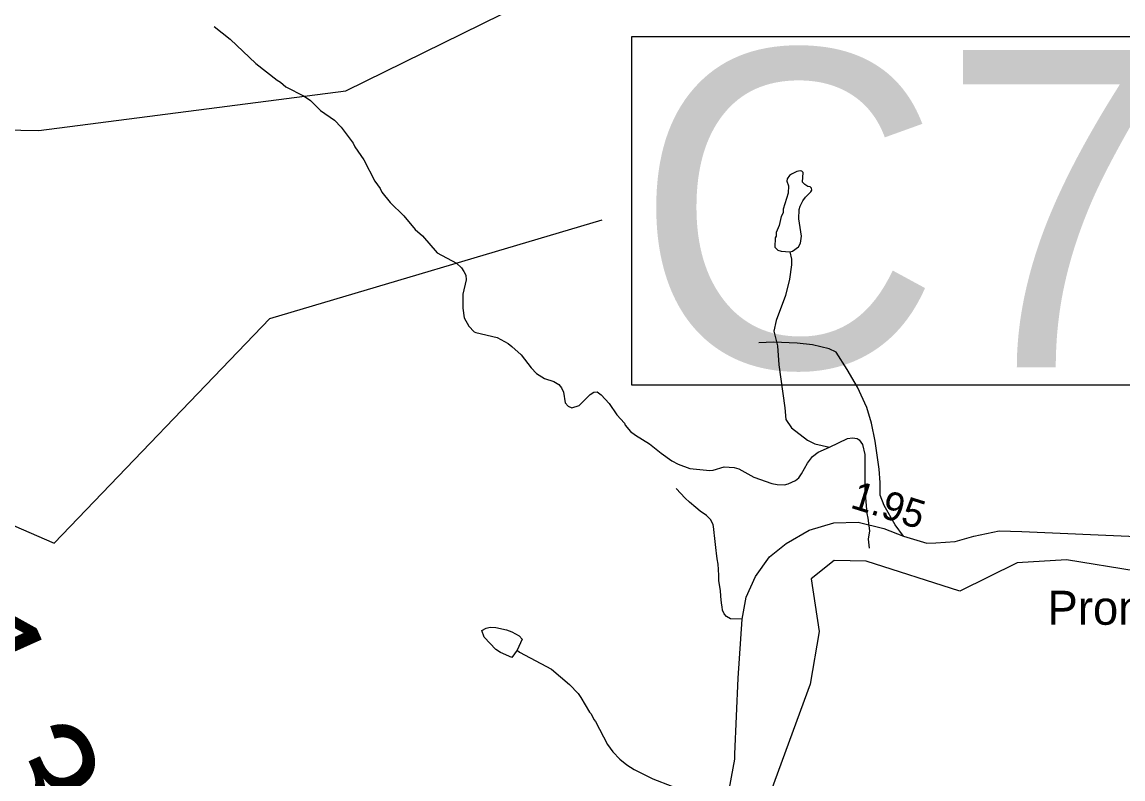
# Model space of a CAD drawing. Extents: x 1248224 to 1454986, y 825081 to 985870.
# Drawn here: x 1300002 to 1304859, y 888364 to 891703 of the extents above; entities that cross this region are included whole.
import ezdxf

# ---------------------------------------------------------------- set-up
doc = ezdxf.new("R2010")
doc.units = 0
for name, color, linetype in [('Exist Hydrographic Creek Single Shore', 7, 'Continuous'), ('Exist Hydrographic Misc Water Feature', 7, 'Continuous'), ('Exist Road Non-System Type 51', 7, 'Continuous'), ('Exist Road Primary US Mileage Hundredths English Label', 7, 'Continuous'), ('Exist Road Primary US Structure Culvert Number Label', 7, 'Continuous'), ('Exist Road Secondary Mileage Hundredths English Label', 7, 'Continuous'), ('Exist Road Secondary Structure Culvert Number Label', 7, 'Continuous'), ('Exist Road Secondary Type 51 Attributed', 7, 'Continuous')]:
    doc.layers.add(name, color=color, linetype=linetype)

msp = doc.modelspace()

# ---------------------------------------------------------------- linework, layer by layer
at = {"layer": 'Exist Hydrographic Creek Single Shore'}
msp.add_lwpolyline([(1304917.9, 889281.6), (1304609.9, 889330.4), (1304392.9, 889318.4), (1304139.9, 889192.1), (1303725.9, 889325.1), (1303584.9, 889328), (1303482.9, 889247.9), (1303518.9, 889014.2), (1303479.9, 888781.9), (1303290.5, 888269.9), (1303181.5, 888133.6), (1303108.9, 887906.3), (1302886.9, 886945.5), (1302865, 886378), (1302781.9, 886028.4), (1302786.9, 885880.7), (1302862.9, 885577.1), (1302927, 885451), (1302991.4, 885267.9), (1303000.2, 885117.6), (1303019.6, 885067.5)], dxfattribs=at)
at = {"layer": 'Exist Hydrographic Misc Water Feature'}
for points in [[(1300850, 891684.1), (1300920.5, 891628.1), (1301033.5, 891520.9), (1301127.5, 891446.3), (1301143.2, 891437.8), (1301166.6, 891417.1), (1301247.5, 891376.7), (1301275, 891358), (1301319.8, 891312.7), (1301380.6, 891270.9), (1301409.7, 891240.1), (1301463.8, 891168.6), (1301471.3, 891152.4), (1301509.7, 891095.3), (1301559.1, 891001.9), (1301582.2, 890969.2), (1301589.8, 890953), (1301626.6, 890908), (1301686.9, 890848.2), (1301737.2, 890788.8), (1301768.5, 890760), (1301834.4, 890686), (1301919.1, 890639.6), (1301940.5, 890619), (1301952.1, 890602.7), (1301959.6, 890586.5), (1301961.1, 890566.4), (1301947.3, 890502.8), (1301947.5, 890440.9), (1301952.3, 890398.8), (1301973.3, 890362.2), (1301996.7, 890337.4), (1302004.5, 890333.2), (1302098, 890312.5), (1302147.2, 890285.2), (1302162.9, 890272.6), (1302203.9, 890235.5), (1302248.3, 890178.2), (1302271.6, 890153.6), (1302306.9, 890130.5), (1302348.6, 890117.3), (1302370.3, 890104.7), (1302381.9, 890090.4), (1302391.3, 890070.2), (1302398, 890023.9), (1302411.6, 890009.6), (1302427.4, 890001.2), (1302459.7, 890012.1), (1302509.1, 890060.7), (1302525.3, 890070.3), (1302539.4, 890071.9), (1302557.1, 890059.4), (1302592, 890020.3), (1302626.6, 889971.3), (1302659.6, 889934.4), (1302663.3, 889924.4), (1302686.6, 889897.6), (1302708.1, 889881), (1302771.1, 889843.3), (1302821.9, 889801.7), (1302869, 889768.4), (1302896.7, 889753.7), (1302948.1, 889734.2), (1303035.9, 889725.6), (1303051.9, 889727.1), (1303100.4, 889741.8), (1303144.3, 889738.5), (1303164.1, 889731.9), (1303231.1, 889695.9), (1303310.4, 889667.7), (1303334.2, 889663), (1303366.2, 889662.1), (1303382.3, 889665.6), (1303414.8, 889680.7), (1303429.1, 889692.2), (1303441.6, 889709.9), (1303466.9, 889757.1), (1303489.8, 889786.5), (1303514.4, 889805.7), (1303563.9, 889828.5)], [(1303389.4, 890690.4), (1303401.2, 890692.7), (1303427.7, 890712), (1303436.3, 890727.8), (1303441.1, 890759.5), (1303429.3, 890835.9), (1303430.4, 890875.8), (1303434.8, 890891.7), (1303447.5, 890915.4), (1303458, 890931.1), (1303482.6, 890954.3), (1303486.8, 890962.2), (1303485.1, 890970.2), (1303479.2, 890976.4), (1303469.3, 890978.6), (1303455.5, 890987), (1303445.8, 890997.4), (1303449, 891039.2), (1303443.1, 891045.4), (1303435.2, 891047.6), (1303421.1, 891044.1), (1303396.8, 891032.8), (1303388.6, 891027), (1303378.1, 891011.3), (1303375.9, 891001.4), (1303383.4, 890981.2), (1303382.4, 890949.2), (1303360.4, 890877.9), (1303360, 890861.9), (1303351.5, 890846.2), (1303342.3, 890806.4), (1303329.5, 890774.8), (1303329, 890758.8), (1303324.8, 890750.9), (1303323.7, 890710.9), (1303337.3, 890696.6), (1303351.2, 890692.2), (1303389.4, 890690.4)], [(1303389.4, 890690.4), (1303396.2, 890656.9), (1303397.5, 890632.8), (1303387.8, 890569.2), (1303369.7, 890497.7), (1303328.6, 890387), (1303319.3, 890339.2), (1303335.5, 890274.8), (1303341.1, 890190.6), (1303367.8, 890002), (1303372.3, 889949.8), (1303397.3, 889913.1), (1303467.8, 889859.1), (1303499.3, 889842.1), (1303563.9, 889828.5)], [(1303563.9, 889828.5), (1303644.1, 889866), (1303666.2, 889869.3), (1303686.1, 889866.7), (1303696, 889860.5), (1303709.4, 889840.1), (1303720.1, 889795.8), (1303719.7, 889639.9), (1303728.9, 889535.7), (1303734.3, 889515.5), (1303740.7, 889459.3), (1303735.6, 889421.5), (1303738.8, 889383.2)], [(1302187.2, 888932.4), (1302162.8, 888900.1), (1302113, 888922.6), (1302093.3, 888935.1), (1302040.8, 888990.6), (1302031.5, 889018.9), (1302049.9, 889030.3), (1302068, 889033.8), (1302092, 889033.1), (1302139.7, 889021.7), (1302163.5, 889013), (1302195.1, 888996.2), (1302208.6, 888981.7), (1302187.2, 888932.4)], [(1302187.2, 888932.4), (1302197, 888924.1), (1302338.9, 888848), (1302417.1, 888781.8), (1302456, 888740.7), (1302467.5, 888724.4), (1302505.7, 888659.3), (1302513.4, 888651.1), (1302524.8, 888626.7), (1302532.6, 888618.5), (1302585.7, 888517), (1302608.8, 888484.4), (1302639.9, 888451.5), (1302671.2, 888426.6), (1302702.7, 888405.6), (1302785.5, 888365.3), (1302868.7, 888332.9), (1302882.6, 888330.5), (1303049, 888269.7), (1303124, 888231.6), (1303163.2, 888204.4), (1303192.3, 888173.6), (1303181.5, 888133.6)]]:
    msp.add_lwpolyline(points, dxfattribs=at)
at = {"layer": 'Exist Road Non-System Type 51'}
for points in [[(1303891.6, 889436), (1303853.5, 889485.8), (1303805, 889570.7), (1303788, 889616.8), (1303788, 889672.6), (1303783.2, 889730.8), (1303766.2, 889854.6), (1303749.2, 889934.6), (1303729.9, 890002.6), (1303688.6, 890092.3), (1303642.6, 890170), (1303594.1, 890247.6), (1303562.6, 890262.2), (1303489.8, 890279.2), (1303421.9, 890286.4), (1303317.7, 890291.3), (1303252.2, 890288.9)], [(1303178.7, 889069.3), (1303127.3, 889070.5), (1303109.5, 889080.8), (1303099.7, 889093), (1303092, 889109.2), (1303090.3, 889123.2), (1303088.8, 889139.3), (1303085.5, 889171.4), (1303084.2, 889195.4), (1303080.5, 889211.7), (1303077, 889239.8), (1303075.7, 889261.8), (1303074.2, 889287.9), (1303072.7, 889311.9), (1303069.4, 889336), (1303065.9, 889360.1), (1303064.1, 889372.1), (1303057.6, 889438.3), (1303056.1, 889450.3), (1303054.4, 889466.4), (1303050.8, 889486.5), (1303039.4, 889508.7), (1303021.8, 889527.3), (1302994.1, 889545.8), (1302974.4, 889562.2), (1302947.1, 889585), (1302927.4, 889603.4), (1302888.5, 889646.4)]]:
    msp.add_lwpolyline(points, dxfattribs=at)
at = {"layer": 'Exist Road Primary US Structure Culvert Number Label'}
msp.add_lwpolyline([(1298480.6, 891255), (1300076, 891224.4), (1301431, 891400), (1303062, 892203)], dxfattribs=at)
msp.add_lwpolyline([(1302692.1, 891640), (1307979.8, 891640), (1307979.8, 890101), (1302692.1, 890101)], close=True, dxfattribs=at)
at = {"layer": 'Exist Road Secondary Structure Culvert Number Label'}
msp.add_lwpolyline([(1299232.3, 889800.4), (1300143.9, 889404), (1301095.1, 890394.9), (1302561.6, 890830.8)], dxfattribs=at)
at = {"layer": 'Exist Road Secondary Type 51 Attributed'}
msp.add_lwpolyline([(1303115, 888276.1), (1303146.9, 888452.3), (1303147.2, 888474.1), (1303162, 888809.6), (1303178.7, 889069.3), (1303196.6, 889165.7), (1303237.6, 889256.8), (1303299.8, 889344.9), (1303372.7, 889402.6), (1303474.3, 889461.8), (1303583.6, 889493.7), (1303691.3, 889496.7), (1303803.6, 889469.4), (1303891.6, 889436), (1303993.3, 889404.1), (1304033.4, 889405.6), (1304118.4, 889411.7), (1304201.8, 889436), (1304312.6, 889458.8), (1304412.8, 889455.7), (1304918.1, 889434.5)], dxfattribs=at)

# ---------------------------------------------------------------- texts
at = {"layer": 'Exist Hydrographic Creek Single Shore'}
msp.add_text('Prong', height=150, dxfattribs=at).set_placement((1304526, 889044.6))
at = {"layer": 'Exist Road Primary US Mileage Hundredths English Label'}
msp.add_text('1.39', height=500, rotation=294.1804, dxfattribs=at).set_placement((1299540.4, 888982))
at = {"layer": 'Exist Road Primary US Structure Culvert Number Label'}
msp.add_text('C740', height=1400, dxfattribs=at).set_placement((1302705.2, 890180.1))
at = {"layer": 'Exist Road Secondary Mileage Hundredths English Label'}
msp.add_text('1.95', height=125, rotation=342.5844, dxfattribs=at).set_placement((1303651.5, 889562.2))

doc.saveas('drawing.dxf')
